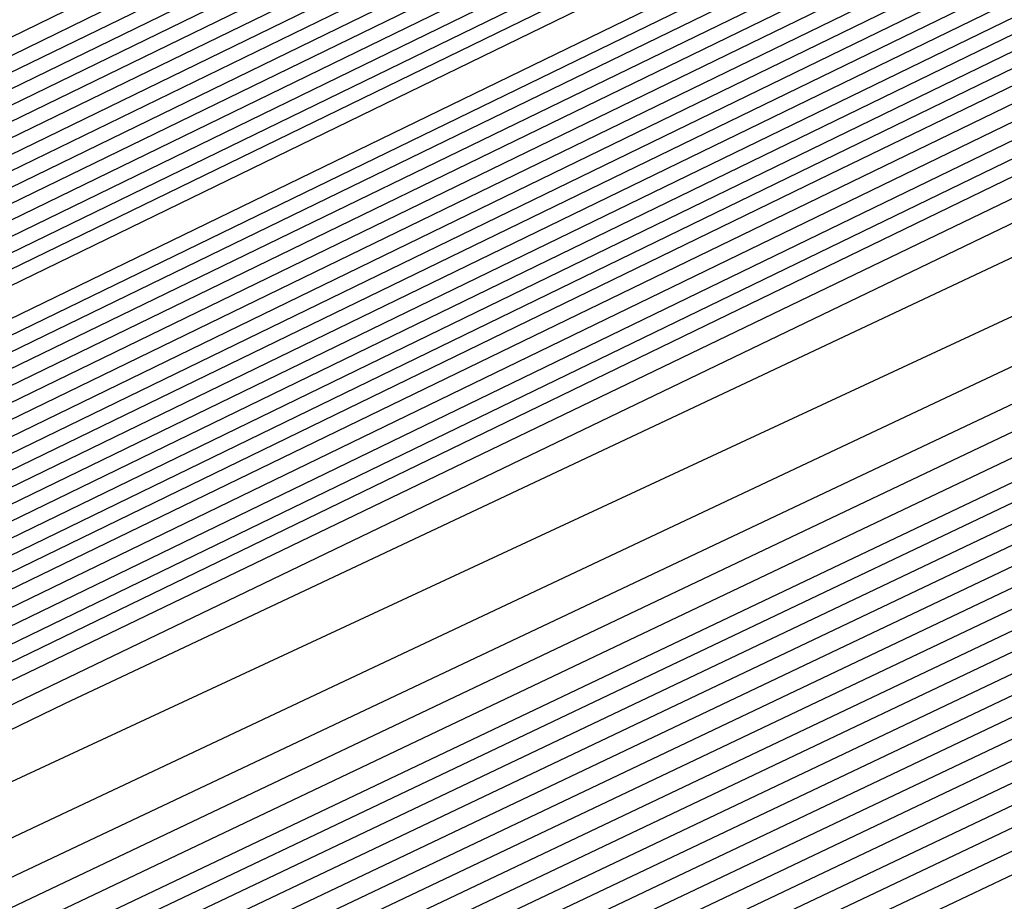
# Model space of a CAD drawing. Extents: x 3249832 to 3255657, y 13789405 to 13793316.
# Tile 467 of 656: x 3254730.337 to 3254731.321, y 13790594.145 to 13790595.026. Entities that reach past the tile are written whole.
import ezdxf

# ---------------------------------------------------------------- set-up
doc = ezdxf.new("R2010")
doc.units = 0
doc.header["$LTSCALE"] = 100
doc.header["$MEASUREMENT"] = 0
for name, color, linetype in [('GRATIO_CON', 10, 'CONTINUOUS'), ('GRATIO_ICON', 7, 'CONTINUOUS'), ('TARGETS_EAST', 7, 'CONTINUOUS')]:
    doc.layers.add(name, color=color, linetype=linetype)

# ---------------------------------------------------------------- blocks, each defined once
blk = doc.blocks.new('Gratio_032316_contours')
at = {"layer": 'GRATIO_CON', "color": 1, "linetype": 'Continuous', "flags": 128}
for points in [[(3254642.13897, 13790551.7053), (3254660.61243, 13790560.66868), (3254682.30719, 13790571.27233), (3254700.73522, 13790580.30502), (3254711.03173, 13790585.35644), (3254714.82497, 13790587.21988), (3254715.36645, 13790587.48955), (3254715.36588, 13790587.49371), (3254715.36569, 13790587.49686), (3254715.36655, 13790587.49754), (3254715.90811, 13790587.75722), (3254719.68608, 13790589.58897), (3254729.93522, 13790594.56872), (3254748.26885, 13790603.48808), (3254769.81469, 13790614.00116), (3254788.07905, 13790622.9777)], [(3254643.95734, 13790552.60973), (3254661.97046, 13790561.34975), (3254683.1246, 13790571.68921), (3254701.09342, 13790580.49692), (3254711.13334, 13790585.42264), (3254714.83206, 13790587.23983), (3254715.36008, 13790587.50288), (3254715.35957, 13790587.50688), (3254715.35945, 13790587.50981), (3254715.36033, 13790587.51036), (3254715.88052, 13790587.75973), (3254719.5093, 13790589.5191), (3254729.35365, 13790594.30218), (3254746.96321, 13790602.86928), (3254767.6581, 13790612.96715), (3254785.20112, 13790621.58917)], [(3254645.7757, 13790553.51416), (3254663.32847, 13790562.0309), (3254683.94192, 13790572.10669), (3254701.45127, 13790580.69086), (3254711.23425, 13790585.49327), (3254714.83851, 13790587.26589), (3254715.3542, 13790587.52122), (3254715.85297, 13790587.76165), (3254719.33252, 13790589.44917), (3254728.77209, 13790594.03565), (3254745.65757, 13790602.25048), (3254765.50152, 13790611.93314), (3254782.3232, 13790620.20063)], [(3254647.59407, 13790554.41859), (3254664.6865, 13790562.71197), (3254684.75934, 13790572.52352), (3254701.80953, 13790580.88257), (3254711.33599, 13790585.55906), (3254714.84579, 13790587.28524), (3254715.34798, 13790587.53394), (3254715.82539, 13790587.76413), (3254719.15574, 13790589.3793), (3254728.19052, 13790593.76911), (3254744.35193, 13790601.63168), (3254763.34494, 13790610.89913), (3254779.44527, 13790618.8121)], [(3254651.2308, 13790556.22744), (3254667.40255, 13790564.07411), (3254686.3942, 13790573.35717), (3254702.52604, 13790581.266), (3254711.53948, 13790585.69065), (3254714.86033, 13790587.32395), (3254715.33554, 13790587.55938), (3254715.77022, 13790587.76908), (3254718.80218, 13790589.23958), (3254727.0274, 13790593.23604), (3254741.74064, 13790600.39407), (3254759.03177, 13790608.83111), (3254773.68943, 13790616.03503)], [(3254653.04917, 13790557.13187), (3254668.76058, 13790564.75517), (3254687.21163, 13790573.77399), (3254702.8843, 13790581.45771), (3254711.64122, 13790585.75645), (3254714.8676, 13790587.3433), (3254715.32932, 13790587.57211), (3254715.74264, 13790587.77155), (3254718.62539, 13790589.16971), (3254726.44583, 13790592.9695), (3254740.435, 13790599.77527), (3254756.87519, 13790607.7971), (3254770.8115, 13790614.64649), (3254778.52936, 13790618.53094)], [(3254646.25173, 13790553.95278), (3254654.86753, 13790558.0363), (3254670.11861, 13790565.43624), (3254688.02906, 13790574.19082), (3254703.24256, 13790581.64942), (3254711.74296, 13790585.82224), (3254714.87488, 13790587.36265), (3254715.32311, 13790587.58483), (3254715.71506, 13790587.77403), (3254718.44861, 13790589.09985), (3254725.86427, 13790592.70296), (3254739.12936, 13790599.15646), (3254754.71861, 13790606.76308), (3254767.93358, 13790613.25796), (3254775.25196, 13790616.94135)], [(3254648.32316, 13790554.9771), (3254656.6859, 13790558.94073), (3254671.47664, 13790566.11731), (3254688.84649, 13790574.60765), (3254703.60082, 13790581.84114), (3254711.8447, 13790585.88804), (3254714.88215, 13790587.38201), (3254715.31689, 13790587.59755), (3254715.68748, 13790587.7765), (3254718.27183, 13790589.02998), (3254725.2827, 13790592.43642), (3254737.82372, 13790598.53766), (3254752.56202, 13790605.72907), (3254765.05565, 13790611.86942), (3254771.97456, 13790615.35175)], [(3254652.46603, 13790557.02573), (3254660.32263, 13790560.74958), (3254674.19269, 13790567.47945), (3254690.48135, 13790575.4413), (3254704.31733, 13790582.22456), (3254712.04819, 13790586.01963), (3254714.8967, 13790587.42071), (3254715.30445, 13790587.623), (3254715.63231, 13790587.78146), (3254717.91827, 13790588.89025), (3254724.11957, 13790591.90335), (3254735.21243, 13790597.30006), (3254748.24885, 13790603.66105), (3254759.2998, 13790609.09235), (3254765.41976, 13790612.17257), (3254767.59732, 13790613.37063), (3254767.8046, 13790613.62805), (3254767.8447, 13790613.807), (3254768.8446, 13790614.45227), (3254771.76227, 13790616.0293)], [(3254651.241, 13790556.58363), (3254654.53746, 13790558.05005), (3254662.141, 13790561.65401), (3254675.55072, 13790568.16052), (3254691.29878, 13790575.85812), (3254704.67559, 13790582.41627), (3254712.14993, 13790586.08542), (3254714.90397, 13790587.44007), (3254715.29823, 13790587.63572), (3254715.60473, 13790587.78393), (3254717.74149, 13790588.82039), (3254723.53801, 13790591.63681), (3254733.90679, 13790596.68125), (3254746.09227, 13790602.62704), (3254756.42188, 13790607.70382), (3254762.14236, 13790610.58297), (3254764.17778, 13790611.70283), (3254764.37153, 13790611.94345), (3254764.43374, 13790612.1232), (3254765.54149, 13790612.8137), (3254768.73858, 13790614.52489), (3254774.56596, 13790617.51859)], [(3254651.54796, 13790556.87018), (3254653.36991, 13790557.63148), (3254656.60889, 13790559.07437), (3254663.95936, 13790562.55844), (3254676.90875, 13790568.84158), (3254692.11621, 13790576.27495), (3254705.03385, 13790582.60799), (3254712.25167, 13790586.15122), (3254714.91124, 13790587.45942), (3254715.29201, 13790587.64844), (3254715.57715, 13790587.78641), (3254717.5647, 13790588.75052), (3254722.95644, 13790591.37028), (3254732.60115, 13790596.06245), (3254743.93569, 13790601.59303), (3254753.54395, 13790606.31528), (3254758.86496, 13790608.99338), (3254760.75824, 13790610.03504), (3254760.93846, 13790610.25885), (3254761.02279, 13790610.4394), (3254762.23838, 13790611.17513), (3254765.71489, 13790613.02047), (3254772.0375, 13790616.26036)], [(3254678.26678, 13790569.52265), (3254692.93363, 13790576.69177), (3254705.39211, 13790582.7997), (3254712.35342, 13790586.21701), (3254714.91851, 13790587.47877), (3254715.28579, 13790587.66117), (3254715.54956, 13790587.78888), (3254717.38792, 13790588.68066), (3254722.37488, 13790591.10374), (3254731.29551, 13790595.44365), (3254741.77911, 13790600.55902), (3254750.66603, 13790604.92675), (3254755.58756, 13790607.40379), (3254757.3387, 13790608.36724), (3254757.5054, 13790608.57425), (3254757.61183, 13790608.7556), (3254758.93526, 13790609.53656), (3254762.69119, 13790611.51606), (3254769.50905, 13790615.00213), (3254777.67393, 13790619.13941)], [(3254680.98282, 13790570.88477), (3254694.56838, 13790577.52526), (3254706.10823, 13790583.18256), (3254712.556, 13790586.3474), (3254714.93147, 13790587.51595), (3254715.27095, 13790587.68575), (3254715.27139, 13790587.68808), (3254715.27215, 13790587.68918), (3254715.27323, 13790587.68899), (3254715.49436, 13790587.79454), (3254717.03435, 13790588.54102), (3254721.21175, 13790590.57066), (3254728.68422, 13790594.20604), (3254737.46594, 13790598.491), (3254744.91018, 13790602.14968), (3254749.03276, 13790604.2246), (3254750.49963, 13790605.03165), (3254750.63926, 13790605.20506), (3254750.78992, 13790605.388), (3254752.32903, 13790606.25942), (3254756.6438, 13790608.50723), (3254764.45214, 13790612.48568), (3254773.79473, 13790617.21456)]]:
    blk.add_lwpolyline(points, dxfattribs=at)
at = {"layer": 'GRATIO_CON', "color": 5, "linetype": 'Continuous', "flags": 128}
for points in [[(3254645.45989, 13790553.036), (3254663.06902, 13790561.76234), (3254683.78616, 13790571.95537), (3254701.39587, 13790580.59648), (3254711.23652, 13790585.42412), (3254714.86179, 13790587.205), (3254715.37921, 13790587.46291), (3254715.3785, 13790587.46738), (3254715.37818, 13790587.47094), (3254715.379, 13790587.47189), (3254715.91332, 13790587.72791), (3254719.63999, 13790589.53429), (3254729.74952, 13790594.44572), (3254747.83752, 13790603.23571), (3254769.12012, 13790613.55314), (3254787.21858, 13790622.2657)], [(3254649.9599, 13790555.23485), (3254666.43734, 13790563.40037), (3254685.82304, 13790572.93832), (3254702.30102, 13790581.02409), (3254711.50923, 13790585.54148), (3254714.90149, 13790587.208), (3254715.38559, 13790587.44959), (3254715.38481, 13790587.45421), (3254715.38442, 13790587.45799), (3254715.38522, 13790587.45907), (3254715.90125, 13790587.70612), (3254719.49959, 13790589.44987), (3254729.26059, 13790594.19156), (3254746.72476, 13790602.67816), (3254767.27327, 13790612.63962), (3254784.74743, 13790621.05163)], [(3254645.80775, 13790553.04767), (3254654.45991, 13790557.43369), (3254669.80562, 13790565.03851), (3254687.85971, 13790573.92219), (3254703.20546, 13790581.45483), (3254711.78045, 13790585.66566), (3254714.93945, 13790587.22063), (3254715.39151, 13790587.44484), (3254715.8892, 13790587.6839), (3254719.35919, 13790589.36538), (3254728.77166, 13790593.93739), (3254745.61201, 13790602.1206), (3254765.42641, 13790611.7261), (3254782.27628, 13790619.83757)], [(3254650.91461, 13790555.55434), (3254658.95991, 13790559.63253), (3254673.17394, 13790566.67653), (3254689.89661, 13790574.90513), (3254704.11068, 13790581.88242), (3254712.05332, 13790585.78298), (3254714.97941, 13790587.22354), (3254715.39824, 13790587.43132), (3254715.87757, 13790587.66145), (3254719.21907, 13790589.28052), (3254728.28286, 13790593.68303), (3254744.49928, 13790601.56299), (3254763.57957, 13790610.81258), (3254779.80514, 13790618.62351)], [(3254649.08948, 13790554.26142), (3254654.3182, 13790556.94576), (3254657.59187, 13790558.69193), (3254661.12833, 13790560.56768), (3254667.95993, 13790564.03022), (3254679.91057, 13790569.95256), (3254693.97039, 13790576.87085), (3254705.92104, 13790582.73704), (3254712.59882, 13790586.01653), (3254715.05845, 13790587.22852), (3254715.40927, 13790587.40569), (3254715.4091, 13790587.40857), (3254715.40973, 13790587.40912), (3254715.41142, 13790587.40719), (3254715.85443, 13790587.61702), (3254718.939, 13790589.11056), (3254727.30534, 13790593.17414), (3254742.27387, 13790600.44772), (3254759.88587, 13790608.98552), (3254774.86284, 13790616.19538)], [(3254652.93164, 13790556.1611), (3254659.02785, 13790559.27375), (3254662.75305, 13790561.23578), (3254666.23519, 13790563.07435), (3254672.45993, 13790566.22906), (3254683.27889, 13790571.59057), (3254696.00728, 13790577.85373), (3254706.82625, 13790583.16441), (3254712.87167, 13790586.13334), (3254715.09839, 13790587.2306), (3254715.41604, 13790587.39112), (3254715.41598, 13790587.39393), (3254715.41668, 13790587.39465), (3254715.41838, 13790587.39298), (3254715.84298, 13790587.59418), (3254718.79898, 13790589.02549), (3254726.81658, 13790592.9197), (3254741.16116, 13790599.89008), (3254758.03902, 13790608.072), (3254772.39169, 13790614.98132)], [(3254648.58894, 13790553.91205), (3254656.7738, 13790558.06078), (3254663.73751, 13790561.60174), (3254667.91424, 13790563.77963), (3254671.34204, 13790565.58102), (3254676.95994, 13790568.4279), (3254686.64721, 13790573.22859), (3254698.04418, 13790578.8366), (3254707.73145, 13790583.59177), (3254713.14451, 13790586.25015), (3254715.13834, 13790587.23269), (3254715.42281, 13790587.37655), (3254715.42286, 13790587.3793), (3254715.42364, 13790587.38017), (3254715.42535, 13790587.37877), (3254715.83152, 13790587.57133), (3254718.65897, 13790588.94043), (3254726.32782, 13790592.66525), (3254740.04845, 13790599.33244), (3254756.19218, 13790607.15847), (3254769.92054, 13790613.76725), (3254777.68322, 13790617.41943)], [(3254651.41043, 13790555.30347), (3254660.61596, 13790559.96046), (3254668.44716, 13790563.92972), (3254673.07542, 13790566.32348), (3254676.4489, 13790568.08769), (3254681.45995, 13790570.62675), (3254690.01552, 13790574.8666), (3254700.08107, 13790579.81947), (3254708.63666, 13790584.01913), (3254713.41735, 13790586.36696), (3254715.17828, 13790587.23478), (3254715.42958, 13790587.36198), (3254715.42974, 13790587.36467), (3254715.43059, 13790587.36569), (3254715.43231, 13790587.36456), (3254715.82006, 13790587.54848), (3254718.51895, 13790588.85536), (3254725.83906, 13790592.41081), (3254738.93574, 13790598.77481), (3254754.34533, 13790606.24494), (3254767.4494, 13790612.55319), (3254774.87218, 13790616.04552)], [(3254647.51062, 13790553.2224), (3254657.0534, 13790558.08633), (3254668.30029, 13790563.75982), (3254677.86647, 13790568.5857), (3254683.39779, 13790571.41118), (3254686.66262, 13790573.10103), (3254690.45996, 13790575.02443), (3254696.75216, 13790578.14263), (3254704.15486, 13790581.78522), (3254710.44706, 13790584.87386), (3254713.96303, 13790586.60059), (3254715.25816, 13790587.23895), (3254715.44312, 13790587.33284), (3254715.4435, 13790587.33541), (3254715.4445, 13790587.33674), (3254715.44624, 13790587.33615), (3254715.79714, 13790587.50278), (3254718.23891, 13790588.68523), (3254724.86154, 13790591.90192), (3254736.71033, 13790597.65953), (3254750.65163, 13790604.41789), (3254762.5071, 13790610.12506), (3254769.25009, 13790613.29771), (3254772.46084, 13790614.72673)], [(3254691.76947, 13790575.6077), (3254694.95997, 13790577.22328), (3254700.12048, 13790579.78065), (3254706.19176, 13790582.7681), (3254711.35227, 13790585.30122), (3254714.23587, 13790586.7174), (3254715.2981, 13790587.24103), (3254715.44988, 13790587.31827), (3254715.45037, 13790587.32078), (3254715.45145, 13790587.32227), (3254715.4532, 13790587.32194), (3254715.78569, 13790587.47994), (3254718.09889, 13790588.60017), (3254724.37278, 13790591.64747), (3254735.59762, 13790597.10189), (3254748.80479, 13790603.50436), (3254760.03595, 13790608.911), (3254766.43904, 13790611.9238), (3254769.58701, 13790613.32815), (3254772.15906, 13790614.45527)], [(3254687.28578, 13790573.24168), (3254693.72015, 13790576.49888), (3254696.87633, 13790578.11438), (3254699.45998, 13790579.42212), (3254703.48879, 13790581.41867), (3254708.22865, 13790583.75097), (3254712.25747, 13790585.72859), (3254714.50871, 13790586.83421), (3254715.33804, 13790587.24312), (3254715.45665, 13790587.3037), (3254715.45725, 13790587.30615), (3254715.45841, 13790587.30779), (3254715.46017, 13790587.30773), (3254715.77423, 13790587.45709), (3254717.95887, 13790588.51511), (3254723.88402, 13790591.39303), (3254734.48491, 13790596.54426), (3254746.95794, 13790602.59083), (3254757.5648, 13790607.69694), (3254763.628, 13790610.5499), (3254766.71318, 13790611.92957), (3254769.4468, 13790613.13897), (3254773.80181, 13790615.15819)], [(3254691.99543, 13790575.56967), (3254698.88134, 13790579.04273), (3254701.98319, 13790580.62105), (3254703.95998, 13790581.62096), (3254706.85711, 13790583.05668), (3254710.26555, 13790584.73384), (3254713.16268, 13790586.15595), (3254714.78155, 13790586.95103), (3254715.37798, 13790587.2452), (3254715.46342, 13790587.28913), (3254715.46413, 13790587.29152), (3254715.46536, 13790587.29331), (3254715.46713, 13790587.29352), (3254715.76277, 13790587.43424), (3254717.81885, 13790588.43004), (3254723.39526, 13790591.13858), (3254733.3722, 13790595.98662), (3254745.11109, 13790601.6773), (3254755.09366, 13790606.48287), (3254760.81695, 13790609.17599), (3254763.83935, 13790610.53099), (3254766.73453, 13790611.82266), (3254771.41527, 13790613.99998)], [(3254687.51109, 13790573.25822), (3254701.41474, 13790580.22565), (3254709.2037, 13790584.13044), (3254712.1969, 13790585.63444), (3254712.95996, 13790586.01884), (3254713.59369, 13790586.3332), (3254714.33944, 13790586.70077), (3254714.97367, 13790587.0132), (3254715.32877, 13790587.18913), (3254715.46063, 13790587.25522), (3254715.48106, 13790587.2651), (3254715.73985, 13790587.38855), (3254717.53881, 13790588.25991), (3254722.41774, 13790590.62969), (3254731.14679, 13790594.87134), (3254741.4174, 13790599.85025), (3254750.15136, 13790604.05475), (3254755.19487, 13790606.42817), (3254758.09169, 13790607.73384), (3254761.31, 13790609.19004), (3254766.64218, 13790611.68355), (3254773.17735, 13790614.77508)], [(3254650.90168, 13790554.66527), (3254658.83714, 13790558.77711), (3254673.08919, 13790565.98866), (3254689.8746, 13790574.42034), (3254704.14839, 13790581.57108), (3254712.12626, 13790585.56661), (3254715.0665, 13790587.03998), (3254715.48807, 13790587.25101), (3254715.72841, 13790587.36573), (3254717.39879, 13790588.17485), (3254721.92898, 13790590.37524), (3254730.03408, 13790594.31371), (3254739.57055, 13790598.93672), (3254747.68021, 13790602.84068), (3254752.38382, 13790605.05427), (3254755.21786, 13790606.33526), (3254758.59774, 13790607.87373), (3254764.25564, 13790610.52534), (3254771.1907, 13790613.80817)], [(3254652.10366, 13790555.2502), (3254659.89252, 13790559.28587), (3254673.88123, 13790566.36378), (3254690.35629, 13790574.63902), (3254704.36572, 13790581.65666), (3254712.19498, 13790585.57722), (3254715.07937, 13790587.02292), (3254715.49163, 13790587.23146), (3254715.49235, 13790587.23407), (3254715.49356, 13790587.23625), (3254715.49515, 13790587.23708), (3254715.71698, 13790587.34297), (3254717.25878, 13790588.0898), (3254721.44023, 13790590.1208), (3254728.92137, 13790593.75607), (3254737.7237, 13790598.02319), (3254745.20906, 13790601.62662), (3254749.57278, 13790603.68036), (3254752.34403, 13790604.93669), (3254755.88548, 13790606.55742), (3254761.86909, 13790609.36713), (3254769.20405, 13790612.84127), (3254776.10885, 13790616.11802)], [(3254650.52947, 13790554.27655), (3254653.30563, 13790555.83521), (3254660.94783, 13790559.79489), (3254674.67314, 13790566.73956), (3254690.83795, 13790574.85914), (3254704.58348, 13790581.74509), (3254712.26512, 13790585.59261), (3254715.09493, 13790587.01199), (3254715.49918, 13790587.21731), (3254715.49971, 13790587.22018), (3254715.50077, 13790587.22236), (3254715.50223, 13790587.22314), (3254715.70556, 13790587.3202), (3254717.11876, 13790588.00474), (3254720.95147, 13790589.86635), (3254727.80866, 13790593.19843), (3254735.87685, 13790597.10967), (3254742.73792, 13790600.41256), (3254746.76173, 13790602.30645), (3254749.4702, 13790603.53811), (3254753.17321, 13790605.24112), (3254759.48255, 13790608.20892), (3254767.2174, 13790611.87436), (3254774.49886, 13790615.33013)], [(3254653.03995, 13790555.50639), (3254655.70956, 13790557.00523), (3254663.05845, 13790560.81293), (3254676.25696, 13790567.49109), (3254691.80123, 13790575.29924), (3254705.01884, 13790581.92145), (3254712.40502, 13790585.62228), (3254715.1255, 13790586.9884), (3254715.51365, 13790587.18702), (3254715.51389, 13790587.19069), (3254715.51485, 13790587.19347), (3254715.51622, 13790587.19477), (3254715.68266, 13790587.27452), (3254716.83873, 13790587.83462), (3254719.97395, 13790589.35746), (3254725.58325, 13790592.08316), (3254732.18316, 13790595.28261), (3254737.79562, 13790597.98443), (3254741.13964, 13790599.55864), (3254743.72253, 13790600.74095), (3254747.74869, 13790602.6085), (3254754.70946, 13790605.8925), (3254763.24411, 13790609.94055), (3254771.27887, 13790613.75435)], [(3254692.28288, 13790575.51934), (3254705.23657, 13790582.00977), (3254712.47507, 13790585.63742), (3254715.14094, 13790586.97708), (3254715.52106, 13790587.17242), (3254715.52113, 13790587.17642), (3254715.52199, 13790587.17933), (3254715.52326, 13790587.18073), (3254715.67123, 13790587.25172), (3254716.69871, 13790587.74956), (3254719.48519, 13790589.10302), (3254724.47054, 13790591.52552), (3254730.33631, 13790594.36908), (3254735.32447, 13790596.77037), (3254738.3286, 13790598.18473), (3254740.8487, 13790599.34238), (3254745.03642, 13790601.29219), (3254752.32291, 13790604.73429), (3254761.25746, 13790608.97365), (3254769.66888, 13790612.96646), (3254775.83783, 13790615.88111)], [(3254677.84078, 13790568.24263), (3254692.76453, 13790575.73943), (3254705.45429, 13790582.09808), (3254712.54512, 13790585.65256), (3254715.15638, 13790586.96576), (3254715.52847, 13790587.15782), (3254715.52837, 13790587.16214), (3254715.52912, 13790587.16518), (3254715.5303, 13790587.16668), (3254715.65979, 13790587.22892), (3254716.5587, 13790587.6645), (3254718.99643, 13790588.84857), (3254723.35783, 13790590.96788), (3254728.48946, 13790593.45556), (3254732.85332, 13790595.5563), (3254735.51755, 13790596.81083), (3254737.97487, 13790597.9438), (3254742.32416, 13790599.97588), (3254749.93637, 13790603.57608), (3254759.27081, 13790608.00674), (3254768.05889, 13790612.17858), (3254774.50392, 13790615.22399)], [(3254678.63269, 13790568.6184), (3254693.24618, 13790575.95952), (3254705.67202, 13790582.1864), (3254712.61518, 13790585.6677), (3254715.17181, 13790586.95444), (3254715.53588, 13790587.14323), (3254715.53561, 13790587.14787), (3254715.53626, 13790587.15104), (3254715.53734, 13790587.15263), (3254715.64836, 13790587.20612), (3254716.41868, 13790587.57944), (3254718.50767, 13790588.59413), (3254722.24512, 13790590.41025), (3254726.64262, 13790592.54203), (3254730.38218, 13790594.34224), (3254732.70651, 13790595.43692), (3254735.10104, 13790596.54522), (3254739.61189, 13790598.65957), (3254747.54982, 13790602.41787), (3254757.28417, 13790607.03984), (3254766.4489, 13790611.39069), (3254773.17002, 13790614.56687)], [(3254680.21651, 13790569.36995), (3254694.20948, 13790576.3997), (3254706.10747, 13790582.36303), (3254712.75528, 13790585.69799), (3254715.20268, 13790586.9318), (3254715.55071, 13790587.11403), (3254715.5501, 13790587.11932), (3254715.55053, 13790587.12276), (3254715.55142, 13790587.12454), (3254715.62548, 13790587.16052), (3254716.13865, 13790587.40933), (3254717.53015, 13790588.08524), (3254720.01971, 13790589.29497), (3254722.94892, 13790590.71497), (3254725.43988, 13790591.91411), (3254727.08442, 13790592.68911), (3254729.35338, 13790593.74807), (3254734.18737, 13790596.02696), (3254742.77674, 13790600.10144), (3254753.31087, 13790605.10603), (3254763.22891, 13790609.81491), (3254770.50221, 13790613.25264), (3254775.23091, 13790615.44503)], [(3254681.00842, 13790569.74572), (3254694.69114, 13790576.61979), (3254706.3252, 13790582.45135), (3254712.82533, 13790585.71313), (3254715.21812, 13790586.92048), (3254715.55812, 13790587.09943), (3254715.55734, 13790587.10505), (3254715.55767, 13790587.10862), (3254715.55846, 13790587.11049), (3254715.61405, 13790587.13772), (3254715.99863, 13790587.32427), (3254717.04139, 13790587.83079), (3254718.907, 13790588.73734), (3254721.10207, 13790589.80145), (3254722.96873, 13790590.70005), (3254724.27337, 13790591.3152), (3254726.47955, 13790592.34949), (3254731.4751, 13790594.71065), (3254740.39019, 13790598.94323), (3254751.32422, 13790604.13912), (3254761.61892, 13790609.02702), (3254769.1683, 13790612.59552), (3254774.07556, 13790614.87262)], [(3254681.80034, 13790570.12149), (3254695.17279, 13790576.83988), (3254706.54292, 13790582.53967), (3254712.89538, 13790585.72827), (3254715.23355, 13790586.90916), (3254715.56553, 13790587.08483), (3254715.56458, 13790587.09077), (3254715.56481, 13790587.09448), (3254715.56551, 13790587.09644), (3254715.60261, 13790587.11492), (3254715.85861, 13790587.23921), (3254716.55263, 13790587.57635), (3254717.79429, 13790588.1797), (3254719.25523, 13790588.88792), (3254720.49758, 13790589.48599), (3254721.46233, 13790589.94129), (3254723.60572, 13790590.95091), (3254728.76284, 13790593.39434), (3254738.00365, 13790597.78502), (3254749.33758, 13790603.17222), (3254760.00893, 13790608.23914), (3254767.8344, 13790611.9384), (3254772.9202, 13790614.3002)], [(3254682.59227, 13790570.49718), (3254695.65465, 13790577.05931), (3254706.76136, 13790582.62577), (3254712.967, 13790585.73843), (3254715.2513, 13790586.88976), (3254715.57528, 13790587.05984), (3254715.57315, 13790587.06546), (3254715.57177, 13790587.07016), (3254715.57116, 13790587.07418), (3254715.57129, 13790587.07767), (3254715.57188, 13790587.08048), (3254715.57255, 13790587.08239), (3254715.59118, 13790587.09212), (3254715.7186, 13790587.15415), (3254716.06387, 13790587.3219), (3254716.68158, 13790587.62206), (3254717.40838, 13790587.97439), (3254718.02644, 13790588.27192), (3254718.65128, 13790588.56739), (3254720.73189, 13790589.55234), (3254726.05058, 13790592.07803), (3254735.6171, 13790596.62681), (3254747.35093, 13790602.20531)], [(3254684.1761, 13790571.24871), (3254696.61798, 13790577.49939), (3254707.19693, 13790582.80205), (3254713.10736, 13790585.76793), (3254715.28258, 13790586.86591), (3254715.5906, 13790587.02927), (3254715.58812, 13790587.03578), (3254715.58648, 13790587.04113), (3254715.58567, 13790587.04552), (3254715.58566, 13790587.04907), (3254715.58616, 13790587.0517), (3254715.58685, 13790587.05326), (3254715.86683, 13790587.18668), (3254717.82299, 13790588.1171), (3254723.13166, 13790590.64276), (3254732.71896, 13790595.20411), (3254744.51015, 13790600.81062), (3254755.68024, 13790606.11402), (3254763.98121, 13790610.03772), (3254769.4727, 13790612.59181), (3254772.79127, 13790614.05804)], [(3254684.96801, 13790571.62447), (3254697.09965, 13790577.71943), (3254707.41471, 13790582.89019), (3254713.17753, 13790585.78267), (3254715.29821, 13790586.85398), (3254715.59826, 13790587.01398), (3254715.59561, 13790587.02093), (3254715.59383, 13790587.0266), (3254715.59292, 13790587.03115), (3254715.59283, 13790587.03466), (3254715.59332, 13790587.03705), (3254715.59411, 13790587.03818), (3254715.86546, 13790587.16678), (3254717.75983, 13790588.06702), (3254722.9002, 13790590.51194), (3254732.1888, 13790594.93076), (3254743.6448, 13790600.37749), (3254754.56658, 13790605.56233), (3254762.79437, 13790609.45059), (3254768.33572, 13790612.02814), (3254771.74005, 13790613.536)], [(3254685.75992, 13790572.00024), (3254697.58132, 13790577.93947), (3254707.63249, 13790582.97832), (3254713.24771, 13790585.79742), (3254715.31385, 13790586.84205), (3254715.60592, 13790586.99869), (3254715.60309, 13790587.00609), (3254715.60118, 13790587.01208), (3254715.60017, 13790587.01677), (3254715.6, 13790587.02025), (3254715.60047, 13790587.0224), (3254715.60137, 13790587.02311), (3254715.86409, 13790587.14689), (3254717.69667, 13790588.01694), (3254722.66874, 13790590.38112), (3254731.65864, 13790594.65742), (3254742.77945, 13790599.94437), (3254753.45291, 13790605.01063), (3254761.60752, 13790608.86345), (3254767.19875, 13790611.46448), (3254770.68882, 13790613.01396), (3254772.56877, 13790613.73702)], [(3254686.55183, 13790572.376), (3254698.06299, 13790578.15951), (3254707.85027, 13790583.06646), (3254713.31789, 13790585.81217), (3254715.32949, 13790586.83013), (3254715.61358, 13790586.98341), (3254715.61058, 13790586.99125), (3254715.60854, 13790586.99755), (3254715.60742, 13790587.0024), (3254715.60717, 13790587.00583), (3254715.60763, 13790587.00776), (3254715.60862, 13790587.00803), (3254715.86273, 13790587.127), (3254717.63351, 13790587.96686), (3254722.43728, 13790590.2503), (3254731.12848, 13790594.38408), (3254741.91411, 13790599.51125), (3254752.33925, 13790604.45893), (3254760.42068, 13790608.27631), (3254766.06177, 13790610.90082), (3254769.6376, 13790612.49192), (3254771.56994, 13790613.2422)], [(3254688.13566, 13790573.12753), (3254699.02632, 13790578.59958), (3254708.28584, 13790583.24274), (3254713.45825, 13790585.84166), (3254715.36077, 13790586.80627), (3254715.6289, 13790586.95284), (3254715.62555, 13790586.96156), (3254715.62324, 13790586.96849), (3254715.62192, 13790586.97365), (3254715.62151, 13790586.97701), (3254715.62194, 13790586.97846), (3254715.62314, 13790586.97788), (3254715.85999, 13790587.08721), (3254717.50719, 13790587.86669), (3254721.97435, 13790589.98866), (3254730.06816, 13790593.83739), (3254740.18341, 13790598.645), (3254750.11192, 13790603.35553)], [(3254688.92757, 13790573.5033), (3254699.50799, 13790578.81962), (3254708.50362, 13790583.33088), (3254713.52843, 13790585.85641), (3254715.37641, 13790586.79435), (3254715.63656, 13790586.93755), (3254715.63304, 13790586.94672), (3254715.6306, 13790586.95396), (3254715.62917, 13790586.95927), (3254715.62868, 13790586.96259), (3254715.6291, 13790586.96381), (3254715.6304, 13790586.96281), (3254715.85863, 13790587.06731), (3254717.44402, 13790587.81661), (3254721.74289, 13790589.85784), (3254729.53801, 13790593.56405), (3254739.31807, 13790598.21187), (3254748.99826, 13790602.80383)], [(3254689.71948, 13790573.87906), (3254699.98966, 13790579.03966), (3254708.7214, 13790583.41902), (3254713.59861, 13790585.87115), (3254715.39205, 13790586.78242), (3254715.64422, 13790586.92226), (3254715.64052, 13790586.93187), (3254715.63795, 13790586.93944), (3254715.63642, 13790586.9449), (3254715.63585, 13790586.94818), (3254715.63625, 13790586.94917), (3254715.63766, 13790586.94773), (3254715.85726, 13790587.04742), (3254717.38086, 13790587.76653), (3254721.51143, 13790589.72702), (3254729.00785, 13790593.29071), (3254738.45272, 13790597.77875), (3254747.88459, 13790602.25213)], [(3254690.5114, 13790574.25483), (3254700.47133, 13790579.2597), (3254708.93919, 13790583.50716), (3254713.66879, 13790585.8859), (3254715.40769, 13790586.77049), (3254715.65188, 13790586.90698), (3254715.64801, 13790586.91703), (3254715.6453, 13790586.92491), (3254715.64367, 13790586.93052), (3254715.64302, 13790586.93377), (3254715.64341, 13790586.93452), (3254715.64492, 13790586.93265), (3254715.8559, 13790587.02753), (3254717.3177, 13790587.71644), (3254721.27997, 13790589.5962), (3254728.47769, 13790593.01737), (3254737.58737, 13790597.34563), (3254746.77093, 13790601.70044)], [(3254692.09522, 13790575.00636), (3254701.43466, 13790579.69977), (3254709.37475, 13790583.68343), (3254713.80915, 13790585.9154), (3254715.43899, 13790586.74671), (3254715.66727, 13790586.87662), (3254715.66322, 13790586.88766), (3254715.66096, 13790586.89527), (3254715.66084, 13790586.89815), (3254715.85358, 13790586.98645), (3254717.19144, 13790587.61612), (3254720.81704, 13790589.33456), (3254727.41737, 13790592.47068), (3254735.85668, 13790596.47938), (3254744.5436, 13790600.59704), (3254752.11276, 13790604.16635)], [(3254685.21995, 13790571.50238), (3254692.88714, 13790575.38212), (3254701.91633, 13790579.91981), (3254709.59254, 13790583.77157), (3254713.87933, 13790585.93014), (3254715.45462, 13790586.73474), (3254715.67489, 13790586.86122), (3254715.67063, 13790586.87254), (3254715.66825, 13790586.88021), (3254715.66815, 13790586.8829), (3254715.85223, 13790586.9665), (3254717.12828, 13790587.56603), (3254720.58558, 13790589.20374), (3254726.88721, 13790592.19734), (3254734.99134, 13790596.04625), (3254743.42993, 13790600.04534), (3254750.92591, 13790603.57922)], [(3254686.27526, 13790572.01141), (3254693.67905, 13790575.75789), (3254702.398, 13790580.13985), (3254709.81032, 13790583.85971), (3254713.94951, 13790585.94488), (3254715.47025, 13790586.72276), (3254715.68255, 13790586.84573), (3254715.67812, 13790586.85724), (3254715.67567, 13790586.86489), (3254715.67562, 13790586.86733), (3254715.85101, 13790586.94628), (3254717.0652, 13790587.51576), (3254720.35416, 13790589.07284), (3254726.35706, 13790591.92397), (3254734.12599, 13790595.61313), (3254742.31627, 13790599.49364), (3254749.73907, 13790602.99208)], [(3254687.33056, 13790572.52043), (3254694.47096, 13790576.13365), (3254702.87967, 13790580.35989), (3254710.0281, 13790583.94785), (3254714.01969, 13790585.9596), (3254715.48595, 13790586.71065), (3254715.69041, 13790586.82983), (3254715.68606, 13790586.84101), (3254715.68377, 13790586.84812), (3254715.68388, 13790586.85008), (3254715.85047, 13790586.92462), (3254717.00257, 13790587.46457), (3254720.12293, 13790588.94152), (3254725.82697, 13790591.65048), (3254733.26065, 13790595.17998), (3254741.2026, 13790598.94194), (3254748.55222, 13790602.40494)], [(3254689.44118, 13790573.53847), (3254696.05479, 13790576.88518), (3254703.843, 13790580.79996), (3254710.46367, 13790584.12413), (3254714.16007, 13790585.98905), (3254715.51735, 13790586.68643), (3254715.70612, 13790586.79803), (3254715.70192, 13790586.80856), (3254715.69997, 13790586.81458), (3254715.7004, 13790586.81559), (3254715.8494, 13790586.8813), (3254716.8773, 13790587.36218), (3254719.66048, 13790588.67889), (3254724.76679, 13790591.1035), (3254731.52998, 13790594.3137), (3254738.97528, 13790597.83855), (3254746.17853, 13790601.23067)], [(3254690.49649, 13790574.04749), (3254696.8467, 13790577.26095), (3254704.32467, 13790581.02), (3254710.68145, 13790584.21226), (3254714.23025, 13790586.00378), (3254715.53305, 13790586.67432), (3254715.71398, 13790586.78213), (3254715.70986, 13790586.79233), (3254715.70807, 13790586.79781), (3254715.70866, 13790586.79834), (3254715.84886, 13790586.85964), (3254716.81467, 13790587.31098), (3254719.42926, 13790588.54757), (3254724.2367, 13790590.83001), (3254730.66464, 13790593.88056), (3254737.86161, 13790597.28685), (3254744.99169, 13790600.64353)], [(3254691.5518, 13790574.55651), (3254697.63861, 13790577.63671), (3254704.80634, 13790581.24004), (3254710.89923, 13790584.3004), (3254714.30044, 13790586.0185), (3254715.54874, 13790586.66221), (3254715.72184, 13790586.76622), (3254715.71779, 13790586.77611), (3254715.71617, 13790586.78104), (3254715.71692, 13790586.7811), (3254715.84832, 13790586.83797), (3254716.75203, 13790587.25978), (3254719.19803, 13790588.41625), (3254723.70661, 13790590.55652), (3254729.7993, 13790593.44741), (3254736.74795, 13790596.73515), (3254743.80484, 13790600.0564), (3254750.14414, 13790603.00953)]]:
    blk.add_lwpolyline(points, dxfattribs=at)
at = {"layer": 'GRATIO_ICON', "color": 7, "linetype": 'Continuous', "flags": 128}
for points in [[(3254649.41244, 13790555.32301), (3254666.04453, 13790563.39304), (3254685.57677, 13790572.94034), (3254702.16778, 13790581.07428), (3254711.43773, 13790585.62486), (3254714.85306, 13790587.30459), (3254715.34176, 13790587.54666), (3254715.7978, 13790587.7666), (3254718.97896, 13790589.30944), (3254727.60896, 13790593.50257), (3254743.04628, 13790601.01287), (3254761.18836, 13790609.86512), (3254776.56735, 13790617.42356)], [(3254650.39459, 13790556.00141), (3254658.50427, 13790559.84516), (3254672.83466, 13790566.79838), (3254689.66392, 13790575.02447), (3254703.95907, 13790582.03285), (3254711.94645, 13790585.95383), (3254714.88942, 13790587.40136), (3254715.31067, 13790587.61027), (3254715.65989, 13790587.77898), (3254718.09505, 13790588.96012), (3254724.70114, 13790592.16989), (3254736.51807, 13790597.91886), (3254750.40544, 13790604.69506), (3254762.17773, 13790610.48089), (3254768.69716, 13790613.76216), (3254771.01685, 13790615.03842), (3254771.23767, 13790615.31265)], [(3254679.62479, 13790570.2037), (3254693.75096, 13790577.10844), (3254705.75003, 13790582.99086), (3254712.45437, 13790586.28163), (3254714.92434, 13790587.49668), (3254715.27729, 13790587.67321), (3254715.27766, 13790587.67559), (3254715.27837, 13790587.67665), (3254715.27944, 13790587.67636), (3254715.52194, 13790587.79209), (3254717.21113, 13790588.61088), (3254721.79331, 13790590.8372), (3254729.98986, 13790594.82485), (3254739.62252, 13790599.52501), (3254747.78811, 13790603.53821), (3254752.31016, 13790605.81419), (3254753.91917, 13790606.69944), (3254754.07233, 13790606.88965), (3254754.20088, 13790607.0718), (3254755.63215, 13790607.89799), (3254759.6675, 13790610.01164), (3254766.98059, 13790613.74391), (3254775.73433, 13790618.17699)], [(3254652.43069, 13790556.14808), (3254656.02147, 13790558.06101), (3254663.45992, 13790561.83138), (3254676.54226, 13790568.31455), (3254691.93352, 13790575.88805), (3254705.01594, 13790582.30992), (3254712.32628, 13790585.9001), (3254715.01952, 13790587.22614), (3254715.40514, 13790587.41745), (3254715.8661, 13790587.6387), (3254719.07905, 13790589.19547), (3254727.7941, 13790593.42859), (3254743.38658, 13790601.00535), (3254761.73272, 13790609.89905), (3254777.33399, 13790617.40944)], [(3254645.55698, 13790552.26368), (3254654.23192, 13790556.6949), (3254664.45812, 13790561.86014), (3254673.15681, 13790566.25771), (3254678.2366, 13790568.86733), (3254681.55576, 13790570.59436), (3254685.95995, 13790572.82559), (3254693.38384, 13790576.50462), (3254702.11797, 13790580.80235), (3254709.54186, 13790584.4465), (3254713.69019, 13790586.48378), (3254715.21822, 13790587.23686), (3254715.43635, 13790587.34741), (3254715.43662, 13790587.35004), (3254715.43754, 13790587.35122), (3254715.43927, 13790587.35035), (3254715.8086, 13790587.52563), (3254718.37893, 13790588.7703), (3254725.3503, 13790592.15636), (3254737.82303, 13790598.21717), (3254752.49848, 13790605.33141), (3254764.97825, 13790611.33913), (3254772.06113, 13790614.67162)], [(3254683.66893, 13790571.35854), (3254696.70508, 13790577.89766), (3254704.04252, 13790581.58659), (3254707.09005, 13790583.12776), (3254708.45998, 13790583.81996), (3254710.22541, 13790584.69505), (3254712.30242, 13790585.71726), (3254714.06785, 13790586.58394), (3254715.05437, 13790587.06838), (3254715.4179, 13790587.24764), (3254715.47018, 13790587.27472), (3254715.47101, 13790587.27694), (3254715.47232, 13790587.27884), (3254715.4741, 13790587.27931), (3254715.75131, 13790587.41139), (3254717.67883, 13790588.34498), (3254722.9065, 13790590.88413), (3254732.25949, 13790595.42898), (3254743.26424, 13790600.76378), (3254752.62251, 13790605.26881)], [(3254651.78471, 13790554.89147), (3254654.50759, 13790556.42022), (3254662.00314, 13790560.30391), (3254675.46505, 13790567.11532), (3254691.31958, 13790575.07915), (3254704.80112, 13790581.83313), (3254712.33497, 13790585.60714), (3254715.11007, 13790586.99972), (3254715.50624, 13790587.20162), (3254715.50665, 13790587.20496), (3254715.50771, 13790587.20761), (3254715.50918, 13790587.20882), (3254715.6941, 13790587.29732), (3254716.97875, 13790587.91968), (3254720.46271, 13790589.61191), (3254726.69595, 13790592.6408), (3254734.03001, 13790596.19614), (3254740.26677, 13790599.19849), (3254743.95069, 13790600.93255), (3254746.59637, 13790602.13953), (3254750.46095, 13790603.92481), (3254757.096, 13790607.05071), (3254765.23076, 13790610.90746), (3254772.88886, 13790614.54224)], [(3254679.4246, 13790568.99417), (3254693.72783, 13790576.17961), (3254705.88974, 13790582.27472), (3254712.68523, 13790585.68285), (3254715.18725, 13790586.94312), (3254715.54329, 13790587.12863), (3254715.54285, 13790587.13359), (3254715.5434, 13790587.1369), (3254715.54438, 13790587.13858), (3254715.63692, 13790587.18332), (3254716.27866, 13790587.49438), (3254718.01891, 13790588.33968), (3254721.13241, 13790589.85261), (3254724.79577, 13790591.6285), (3254727.91103, 13790593.12818), (3254729.89546, 13790594.06301), (3254732.22721, 13790595.14664), (3254736.89963, 13790597.34327), (3254745.16328, 13790601.25965), (3254755.29752, 13790606.07293), (3254764.8389, 13790610.6028), (3254771.83611, 13790613.90975)], [(3254683.38418, 13790570.87294), (3254696.13632, 13790577.27935), (3254706.97914, 13790582.71391), (3254713.03718, 13790585.75318), (3254715.26694, 13790586.87783), (3254715.58294, 13790587.04455), (3254715.58064, 13790587.05062), (3254715.57912, 13790587.05566), (3254715.57842, 13790587.0599), (3254715.86675, 13790587.20066), (3254717.88509, 13790588.16375), (3254723.36263, 13790590.77208), (3254733.24897, 13790595.47701), (3254745.37547, 13790601.2437), (3254756.7939, 13790606.66573), (3254765.16806, 13790610.62486), (3254770.60967, 13790613.15547), (3254773.8425, 13790614.58008)], [(3254687.34375, 13790572.75177), (3254698.54466, 13790578.37954), (3254708.06806, 13790583.1546), (3254713.38807, 13790585.82691), (3254715.34513, 13790586.8182), (3254715.62124, 13790586.96812), (3254715.61806, 13790586.9764), (3254715.61589, 13790586.98302), (3254715.61467, 13790586.98802), (3254715.61434, 13790586.99142), (3254715.61478, 13790586.99311), (3254715.61588, 13790586.99296), (3254715.86136, 13790587.1071), (3254717.57035, 13790587.91677), (3254722.20581, 13790590.11948), (3254730.59832, 13790594.11074), (3254741.04876, 13790599.07812), (3254751.22558, 13790603.90723), (3254759.23383, 13790607.68918), (3254764.9248, 13790610.33715), (3254768.58637, 13790611.96988), (3254770.57111, 13790612.74739), (3254771.49037, 13790612.99493)], [(3254691.30331, 13790574.63059), (3254700.953, 13790579.47974), (3254709.15697, 13790583.59529), (3254713.73897, 13790585.90064), (3254715.42333, 13790586.75857), (3254715.65954, 13790586.89169), (3254715.65549, 13790586.90219), (3254715.65266, 13790586.91038), (3254715.65092, 13790586.91615), (3254715.65019, 13790586.91935), (3254715.65056, 13790586.91987), (3254715.65218, 13790586.91758), (3254715.85453, 13790587.00763), (3254717.25454, 13790587.66636), (3254721.04851, 13790589.46538), (3254727.94753, 13790592.74402), (3254736.72203, 13790596.9125), (3254745.65726, 13790601.14874)], [(3254688.38587, 13790573.02945), (3254695.26287, 13790576.50942), (3254703.36134, 13790580.57993), (3254710.24588, 13790584.03599), (3254714.08988, 13790585.97433), (3254715.50165, 13790586.69854), (3254715.69827, 13790586.81393), (3254715.69399, 13790586.82479), (3254715.69187, 13790586.83135), (3254715.69214, 13790586.83283), (3254715.84994, 13790586.90296), (3254716.93994, 13790587.41337), (3254719.89171, 13790588.81021), (3254725.29688, 13790591.37699), (3254732.39532, 13790594.74684), (3254740.08894, 13790598.39025), (3254747.36538, 13790601.81781)]]:
    blk.add_lwpolyline(points, dxfattribs=at)

msp = doc.modelspace()

# ---------------------------------------------------------------- block references
at = {"layer": 'TARGETS_EAST'}
msp.add_blockref('Gratio_032316_contours', (0, 0), dxfattribs=at)

doc.saveas('drawing.dxf')
